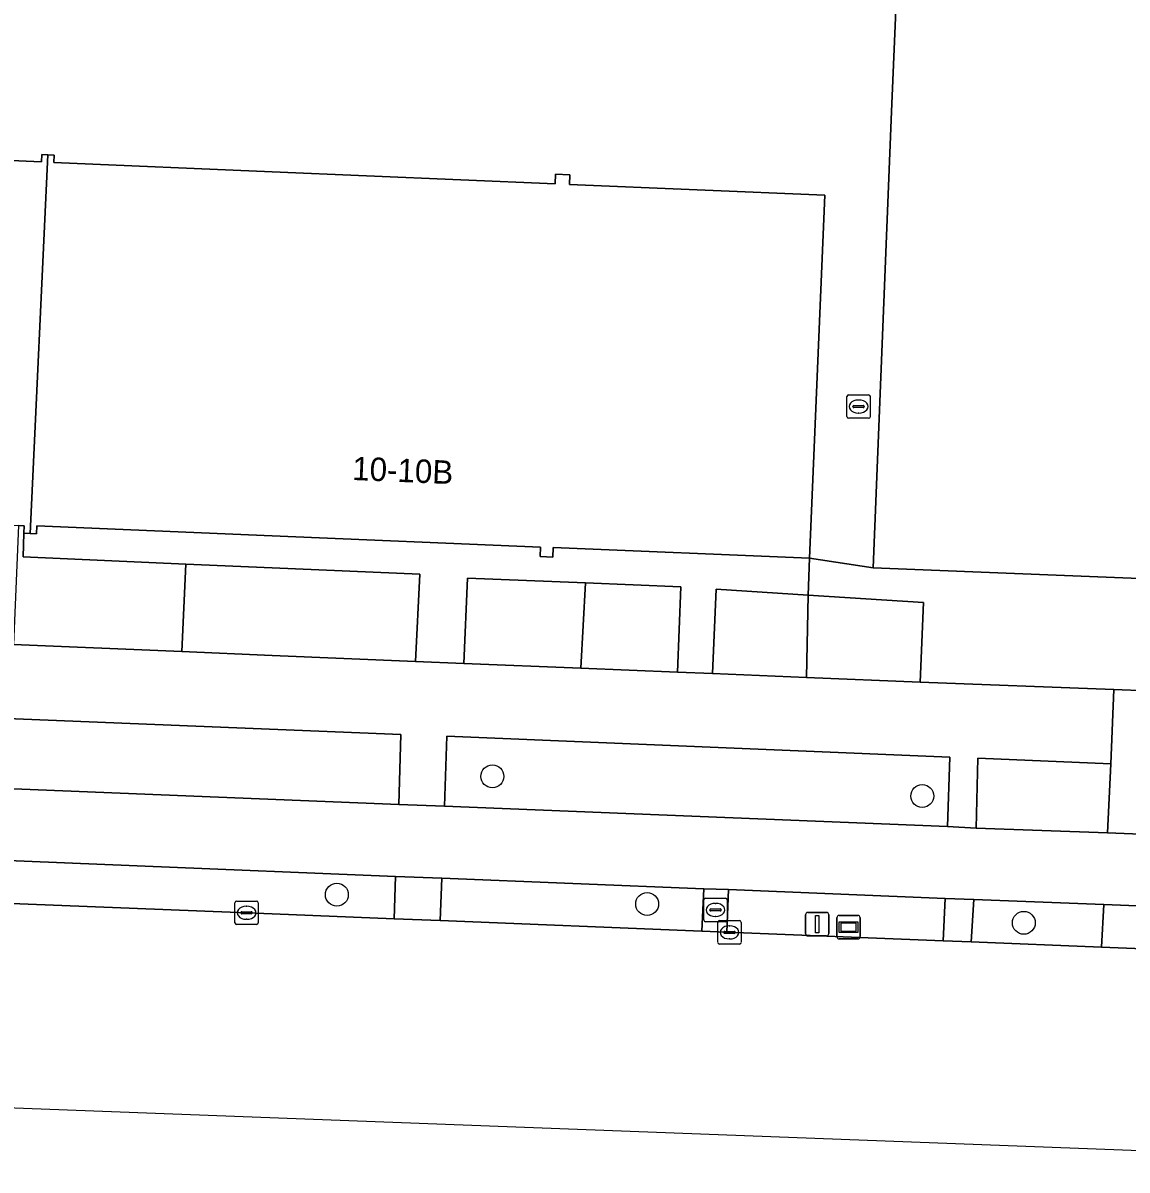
# Model space of a CAD drawing. Extents: x 160732 to 162107, y 387428 to 388479.
# Drawn here: x 161489.35 to 161536.5, y 387454.81 to 387503.78 of the extents above; entities that cross this region are included whole.
import ezdxf

# ---------------------------------------------------------------- set-up
doc = ezdxf.new("R2010")
doc.units = 0
for name, color, linetype in [('IMGEO_Berm_groen', 7, 'Continuous'), ('IMGEO_Boom', 7, 'Continuous'), ('IMGEO_Fietspad_gesloten', 7, 'Continuous'), ('IMGEO_Groenvoorziening', 7, 'Continuous'), ('IMGEO_Kolk', 7, 'Continuous'), ('IMGEO_Lichtmast', 7, 'Continuous'), ('IMGEO_Pand', 7, 'Continuous'), ('IMGEO_Pand_nummerreeks', 7, 'Continuous'), ('IMGEO_Rijbaan_lokaal_gesloten', 7, 'Continuous'), ('IMGEO_Voetpad_open', 7, 'Continuous'), ('IMGEO_Wegwijzer', 7, 'Continuous')]:
    doc.layers.add(name, color=color, linetype=linetype)

msp = doc.modelspace()

# ---------------------------------------------------------------- linework, layer by layer
at = {"layer": 'IMGEO_Berm_groen'}
for points in [[(161505.27, 387467.335), (161483.19, 387468.251), (161483.107, 387466.407), (161500, 387465.745), (161505.201, 387465.533)], [(161518.426, 387466.815), (161507.236, 387467.262), (161507.175, 387465.457), (161518.35, 387465.008)], [(161528.742, 387466.406), (161519.485, 387466.777), (161519.408, 387464.965), (161528.655, 387464.594)], [(161535.505, 387466.149), (161529.954, 387466.357), (161529.839, 387464.546), (161535.411, 387464.322)]]:
    msp.add_lwpolyline(points, close=True, dxfattribs=at)
at = {"layer": 'IMGEO_Boom'}
for centre in [(161509.402, 387471.613), (161527.756, 387470.773), (161502.76, 387466.56), (161516.009, 387466.164), (161532.094, 387465.362)]:
    msp.add_circle(centre, 0.489, dxfattribs=at)
at = {"layer": 'IMGEO_Fietspad_gesloten'}
for points in [[(161507.351, 387470.337), (161505.408, 387470.416), (161483.346, 387471.309), (161481.354, 387471.39), (161446.506, 387472.795), (161444.979, 387472.881), (161444.108, 387472.92)], [(161612.063, 387466.254), (161607.552, 387466.453), (161595.45, 387466.773), (161577.163, 387467.559), (161540.032, 387469.034), (161539.923, 387469.038), (161535.67, 387469.197), (161530.061, 387469.406), (161528.84, 387469.467), (161507.351, 387470.337)], [(161442.554, 387468.011), (161442.653, 387469.953), (161446.186, 387469.816), (161481.206, 387468.333), (161483.19, 387468.251), (161505.27, 387467.335), (161507.236, 387467.262), (161518.426, 387466.815), (161519.485, 387466.777), (161528.742, 387466.406), (161529.954, 387466.357), (161535.505, 387466.149), (161540.118, 387465.962), (161559.393, 387465.167), (161560.442, 387465.124), (161576.509, 387464.516), (161595.204, 387463.77), (161606.095, 387463.48), (161612.678, 387463.243)]]:
    msp.add_lwpolyline(points, dxfattribs=at)
at = {"layer": 'IMGEO_Groenvoorziening'}
for points in [[(161496.314, 387480.677), (161489.37, 387480.979), (161489.399, 387481.991), (161489.412, 387482.308), (161489.161, 387482.319), (161488.953, 387477.247), (161496.133, 387476.943)], [(161506.304, 387480.242), (161500, 387480.516), (161496.314, 387480.677), (161496.133, 387476.943), (161500, 387476.779), (161506.124, 387476.52)], [(161513.375, 387479.869), (161508.341, 387480.075), (161508.179, 387476.436), (161513.175, 387476.232)], [(161517.444, 387479.702), (161513.375, 387479.869), (161513.175, 387476.232), (161517.307, 387476.064)], [(161522.879, 387479.351), (161518.955, 387479.604), (161518.805, 387476.003), (161522.817, 387475.839)], [(161527.806, 387479.033), (161522.879, 387479.351), (161522.817, 387475.839), (161527.669, 387475.641)], [(161505.489, 387473.406), (161483.416, 387474.295), (161483.346, 387471.309), (161505.408, 387470.416)], [(161507.351, 387470.337), (161528.84, 387469.467), (161528.937, 387472.431), (161507.458, 387473.327)], [(161535.806, 387472.143), (161530.129, 387472.396), (161530.061, 387469.406), (161535.67, 387469.197)]]:
    msp.add_lwpolyline(points, close=True, dxfattribs=at)
at = {"layer": 'IMGEO_Kolk'}
for p, q in [((161524.539, 387486.974), (161524.539, 387487.826)), ((161524.614, 387487.9), (161525.466, 387487.9)), ((161525.54, 387487.826), (161525.54, 387486.974)), ((161524.798, 387487.394), (161524.798, 387487.406)), ((161525.236, 387487.357), (161524.838, 387487.357)), ((161524.841, 387487.443), (161525.239, 387487.443)), ((161525.027, 387487.68), (161525.052, 387487.68)), ((161525.282, 387487.406), (161525.282, 387487.394)), ((161525.466, 387486.9), (161524.614, 387486.9)), ((161525.05, 387487.12), (161525.025, 387487.12)), ((161498.404, 387465.365), (161498.404, 387466.217)), ((161498.479, 387466.291), (161499.331, 387466.291)), ((161499.405, 387466.217), (161499.405, 387465.365)), ((161518.428, 387465.484), (161518.428, 387466.336)), ((161518.503, 387466.41), (161519.355, 387466.41)), ((161518.916, 387466.19), (161518.941, 387466.19)), ((161519.429, 387466.336), (161519.429, 387465.484)), ((161498.663, 387465.785), (161498.663, 387465.797)), ((161499.101, 387465.748), (161498.703, 387465.748)), ((161498.706, 387465.834), (161499.104, 387465.834)), ((161498.892, 387466.071), (161498.917, 387466.071)), ((161499.147, 387465.797), (161499.147, 387465.785)), ((161518.687, 387465.904), (161518.687, 387465.916)), ((161519.125, 387465.867), (161518.727, 387465.867)), ((161518.73, 387465.953), (161519.128, 387465.953)), ((161519.171, 387465.916), (161519.171, 387465.904)), ((161499.331, 387465.291), (161498.479, 387465.291)), ((161498.915, 387465.511), (161498.89, 387465.511)), ((161519.355, 387465.41), (161518.503, 387465.41)), ((161518.939, 387465.63), (161518.914, 387465.63)), ((161519.025, 387464.528), (161519.025, 387465.38)), ((161519.1, 387465.454), (161519.952, 387465.454)), ((161519.513, 387465.234), (161519.538, 387465.234)), ((161520.026, 387465.38), (161520.026, 387464.528)), ((161519.284, 387464.948), (161519.284, 387464.96)), ((161519.722, 387464.911), (161519.324, 387464.911)), ((161519.327, 387464.997), (161519.725, 387464.997)), ((161519.768, 387464.96), (161519.768, 387464.948)), ((161519.952, 387464.454), (161519.1, 387464.454)), ((161519.536, 387464.674), (161519.511, 387464.674))]:
    msp.add_line(p, q, dxfattribs=at)
for points in [[(161524.539, 387486.974), (161524.539, 387487.826)], [(161524.614, 387487.9), (161525.466, 387487.9)], [(161525.54, 387487.826), (161525.54, 387486.974)], [(161525.466, 387486.9), (161524.614, 387486.9)], [(161498.404, 387465.365), (161498.404, 387466.217)], [(161498.479, 387466.291), (161499.331, 387466.291)], [(161499.405, 387466.217), (161499.405, 387465.365)], [(161518.428, 387465.484), (161518.428, 387466.336)], [(161518.503, 387466.41), (161519.355, 387466.41)], [(161519.429, 387466.336), (161519.429, 387465.484)], [(161499.331, 387465.291), (161498.479, 387465.291)], [(161519.355, 387465.41), (161518.503, 387465.41)], [(161519.025, 387464.528), (161519.025, 387465.38)], [(161519.1, 387465.454), (161519.952, 387465.454)], [(161520.026, 387465.38), (161520.026, 387464.528)], [(161519.952, 387464.454), (161519.1, 387464.454)]]:
    msp.add_lwpolyline(points, dxfattribs=at)
for centre, radius, start, end in [((161524.616, 387487.824), 0.0765, 91.552, 178.448), ((161524.616, 387487.824), 0.0765, 91.552, 178.448), ((161525.464, 387487.824), 0.0765, 1.552, 88.448), ((161525.464, 387487.824), 0.0765, 1.552, 88.448), ((161524.838, 387487.403), 0.0403, 85.8775, 175.7526), ((161524.835, 387487.393), 0.0366, 178.938, 274.7102), ((161525.239, 387487.4), 0.043, 264.8664, 352.4533), ((161525.243, 387487.405), 0.0386, 1.7309, 96.639), ((161524.616, 387486.976), 0.0765, 181.552, 268.448), ((161524.616, 387486.976), 0.0765, 181.552, 268.448), ((161525.464, 387486.976), 0.0765, 271.552, 358.448), ((161525.464, 387486.976), 0.0765, 271.552, 358.448), ((161498.481, 387466.215), 0.0765, 91.552, 178.448), ((161498.481, 387466.215), 0.0765, 91.552, 178.448), ((161499.329, 387466.215), 0.0765, 1.552, 88.448), ((161499.329, 387466.215), 0.0765, 1.552, 88.448), ((161518.505, 387466.334), 0.0765, 91.552, 178.448), ((161518.505, 387466.334), 0.0765, 91.552, 178.448), ((161519.353, 387466.334), 0.0765, 1.552, 88.448), ((161519.353, 387466.334), 0.0765, 1.552, 88.448), ((161498.703, 387465.794), 0.0403, 85.8775, 175.7526), ((161498.7, 387465.784), 0.0366, 178.938, 274.7102), ((161499.104, 387465.791), 0.043, 264.8664, 352.4533), ((161499.108, 387465.796), 0.0386, 1.7309, 96.639), ((161518.727, 387465.913), 0.0403, 85.8775, 175.7526), ((161518.724, 387465.903), 0.0366, 178.938, 274.7102), ((161519.128, 387465.91), 0.043, 264.8664, 352.4533), ((161519.132, 387465.915), 0.0386, 1.7309, 96.639), ((161498.481, 387465.367), 0.0765, 181.552, 268.448), ((161498.481, 387465.367), 0.0765, 181.552, 268.448), ((161499.329, 387465.367), 0.0765, 271.552, 358.448), ((161499.329, 387465.367), 0.0765, 271.552, 358.448), ((161518.505, 387465.486), 0.0765, 181.552, 268.448), ((161518.505, 387465.486), 0.0765, 181.552, 268.448), ((161519.102, 387465.378), 0.0765, 91.552, 178.448), ((161519.102, 387465.378), 0.0765, 91.552, 178.448), ((161519.353, 387465.486), 0.0765, 271.552, 358.448), ((161519.353, 387465.486), 0.0765, 271.552, 358.448), ((161519.95, 387465.378), 0.0765, 1.552, 88.448), ((161519.95, 387465.378), 0.0765, 1.552, 88.448), ((161519.324, 387464.957), 0.0403, 85.8775, 175.7526), ((161519.321, 387464.947), 0.0366, 178.938, 274.7102), ((161519.725, 387464.954), 0.043, 264.8664, 352.4533), ((161519.729, 387464.959), 0.0386, 1.7309, 96.639), ((161519.102, 387464.53), 0.0765, 181.552, 268.448), ((161519.102, 387464.53), 0.0765, 181.552, 268.448), ((161519.95, 387464.53), 0.0765, 271.552, 358.448), ((161519.95, 387464.53), 0.0765, 271.552, 358.448)]:
    msp.add_arc(centre, radius, start, end, dxfattribs=at)
for centre, major_axis, ratio, start_param, end_param in [((161525.026, 387487.4), (-0.387, 0.002), 0.722429, 4.712389, 7.853982), ((161525.051, 387487.4), (-0.39, 0.002), 0.717154, 1.570796, 4.712389), ((161518.915, 387465.91), (-0.387, 0.002), 0.722429, 4.712389, 7.853982), ((161518.94, 387465.91), (-0.39, 0.002), 0.717154, 1.570796, 4.712389), ((161498.891, 387465.791), (-0.387, 0.002), 0.722429, 4.712389, 7.853982), ((161498.916, 387465.791), (-0.39, 0.002), 0.717154, 1.570796, 4.712389), ((161519.512, 387464.954), (-0.387, 0.002), 0.722429, 4.712389, 7.853982), ((161519.537, 387464.954), (-0.39, 0.002), 0.717154, 1.570796, 4.712389)]:
    msp.add_ellipse(centre, major_axis=major_axis, ratio=ratio, start_param=start_param, end_param=end_param, dxfattribs=at)
at = {"layer": 'IMGEO_Lichtmast'}
for p, q in [((161522.774, 387464.904), (161522.774, 387465.704)), ((161522.774, 387465.704), (161522.774, 387464.904)), ((161522.874, 387465.804), (161523.664, 387465.804)), ((161523.664, 387465.804), (161522.874, 387465.804)), ((161523.764, 387465.704), (161523.764, 387464.904)), ((161523.764, 387464.904), (161523.764, 387465.704)), ((161523.664, 387464.804), (161522.874, 387464.804)), ((161522.874, 387464.804), (161523.664, 387464.804))]:
    msp.add_line(p, q, dxfattribs=at)
msp.add_lwpolyline([(161523.194, 387465.679), (161523.344, 387465.679), (161523.344, 387464.929), (161523.194, 387464.929), (161523.194, 387465.679)], dxfattribs=at)
for centre, start, end in [((161522.874, 387465.704), 90, 180), ((161522.874, 387465.704), 90, 180), ((161523.664, 387465.704), 0, 90), ((161523.664, 387465.704), 360, 90), ((161522.874, 387464.904), 180, 270), ((161522.874, 387464.904), 180, 270), ((161523.664, 387464.904), 270, 0), ((161523.664, 387464.904), 270, 0)]:
    msp.add_arc(centre, 0.1, start, end, dxfattribs=at)
at = {"layer": 'IMGEO_Pand'}
for points in [[(161548.154, 387548.818), (161543.656, 387548.999), (161538.115, 387549.223), (161528.451, 387549.613), (161526.651, 387505), (161526.449, 387500), (161525.663, 387480.519), (161548.044, 387479.616), (161550.937, 387479.499), (161551.189, 387485.744), (161546.196, 387485.99), (161546.184, 387500)], [(161490.418, 387498.148), (161490.155, 387498.159), (161490.142, 387497.853), (161485.919, 387498.031), (161481.923, 387498.2), (161446.386, 387499.702), (161446.366, 387499.225), (161445.728, 387484.154), (161473.669, 387482.973), (161474.976, 387482.918), (161482.168, 387482.614), (161489.161, 387482.319), (161489.412, 387482.308), (161489.399, 387481.991), (161489.665, 387481.98)], [(161523.6, 387496.422), (161512.694, 387496.883), (161512.712, 387497.299), (161512.098, 387497.324), (161512.08, 387496.908), (161500, 387497.418), (161490.668, 387497.812), (161490.682, 387498.137), (161490.418, 387498.148), (161489.665, 387481.98), (161489.928, 387481.969), (161489.943, 387482.31), (161500, 387481.885), (161511.457, 387481.4), (161511.44, 387481), (161511.98, 387480.977), (161511.998, 387481.387), (161522.945, 387480.924)]]:
    msp.add_lwpolyline(points, close=True, dxfattribs=at)
at = {"layer": 'IMGEO_Rijbaan_lokaal_gesloten'}
msp.add_lwpolyline([(161465.338, 387458.353), (161559.208, 387454.807), (161559.276, 387463.364), (161540.033, 387464.137), (161535.411, 387464.322), (161529.839, 387464.546), (161528.655, 387464.594), (161519.408, 387464.965), (161518.35, 387465.008), (161507.175, 387465.457), (161505.201, 387465.533), (161500, 387465.745), (161483.107, 387466.407)], dxfattribs=at)
at = {"layer": 'IMGEO_Voetpad_open'}
for points in [[(161485.919, 387498.031), (161490.142, 387497.853), (161490.155, 387498.159), (161490.418, 387498.148), (161490.682, 387498.137), (161490.668, 387497.812), (161500, 387497.418), (161512.08, 387496.908), (161512.098, 387497.324), (161512.712, 387497.299), (161512.694, 387496.883), (161523.6, 387496.422), (161522.945, 387480.924), (161525.663, 387480.519), (161526.449, 387500), (161526.651, 387505), (161498.994, 387506.192), (161498.443, 387506.216), (161490.602, 387506.506), (161491.017, 387514.358), (161491.026, 387515.051), (161491.083, 387516.418), (161486.585, 387516.603)], [(161483.416, 387474.295), (161505.489, 387473.406), (161505.408, 387470.416), (161507.351, 387470.337), (161507.458, 387473.327), (161528.937, 387472.431), (161528.84, 387469.467), (161530.061, 387469.406), (161530.129, 387472.396), (161535.806, 387472.143), (161535.939, 387475.315), (161527.669, 387475.641), (161522.817, 387475.839), (161518.805, 387476.003), (161517.307, 387476.064), (161513.175, 387476.232), (161508.179, 387476.436), (161506.124, 387476.52), (161500, 387476.779), (161496.133, 387476.943), (161488.953, 387477.247)]]:
    msp.add_lwpolyline(points, dxfattribs=at)
for points in [[(161522.945, 387480.924), (161511.998, 387481.387), (161511.98, 387480.977), (161511.44, 387481), (161511.457, 387481.4), (161500, 387481.885), (161489.943, 387482.31), (161489.928, 387481.969), (161489.665, 387481.98), (161489.399, 387481.991), (161489.37, 387480.979), (161496.314, 387480.677), (161500, 387480.516), (161506.304, 387480.242), (161506.124, 387476.52), (161508.179, 387476.436), (161508.341, 387480.075), (161513.375, 387479.869), (161517.444, 387479.702), (161517.307, 387476.064), (161518.805, 387476.003), (161518.955, 387479.604), (161522.879, 387479.351)], [(161548.044, 387479.616), (161525.663, 387480.519), (161522.945, 387480.924), (161522.879, 387479.351), (161527.806, 387479.033), (161527.669, 387475.641), (161535.939, 387475.315), (161540.256, 387475.145), (161547.853, 387474.844)], [(161540.256, 387475.145), (161535.939, 387475.315), (161535.806, 387472.143), (161535.67, 387469.197), (161539.923, 387469.038), (161540.09, 387471.987)], [(161507.236, 387467.262), (161505.27, 387467.335), (161505.201, 387465.533), (161507.175, 387465.457)], [(161519.485, 387466.777), (161518.426, 387466.815), (161518.35, 387465.008), (161519.408, 387464.965)], [(161529.954, 387466.357), (161528.742, 387466.406), (161528.655, 387464.594), (161529.839, 387464.546)], [(161540.118, 387465.962), (161535.505, 387466.149), (161535.411, 387464.322), (161540.033, 387464.137)]]:
    msp.add_lwpolyline(points, close=True, dxfattribs=at)
at = {"layer": 'IMGEO_Wegwijzer'}
for p, q in [((161524.212, 387465.676), (161525.002, 387465.676)), ((161525.002, 387465.676), (161524.212, 387465.676)), ((161524.112, 387464.776), (161524.112, 387465.576)), ((161524.112, 387465.576), (161524.112, 387464.776)), ((161525.102, 387465.576), (161525.102, 387464.776)), ((161525.102, 387464.776), (161525.102, 387465.576)), ((161525.002, 387464.676), (161524.212, 387464.676)), ((161524.212, 387464.676), (161525.002, 387464.676))]:
    msp.add_line(p, q, dxfattribs=at)
for points in [[(161524.213, 387465.408), (161525.001, 387465.408), (161525.001, 387464.944), (161524.213, 387464.944), (161524.213, 387465.408)], [(161524.278, 387465.343), (161524.278, 387465.009), (161524.936, 387465.009), (161524.936, 387465.343), (161524.278, 387465.343)]]:
    msp.add_lwpolyline(points, dxfattribs=at)
for centre, start, end in [((161524.212, 387465.576), 90, 180), ((161524.212, 387465.576), 90, 180), ((161525.002, 387465.576), 0, 90), ((161525.002, 387465.576), 360, 90), ((161524.212, 387464.776), 180, 270), ((161524.212, 387464.776), 180, 270), ((161525.002, 387464.776), 270, 0), ((161525.002, 387464.776), 270, 0)]:
    msp.add_arc(centre, 0.1, start, end, dxfattribs=at)

# ---------------------------------------------------------------- texts
at = {"layer": 'IMGEO_Pand_nummerreeks'}
msp.add_text('10-10B', height=1, rotation=357.595, dxfattribs=at).set_placement((161503.399, 387484.267))

doc.saveas('drawing.dxf')
